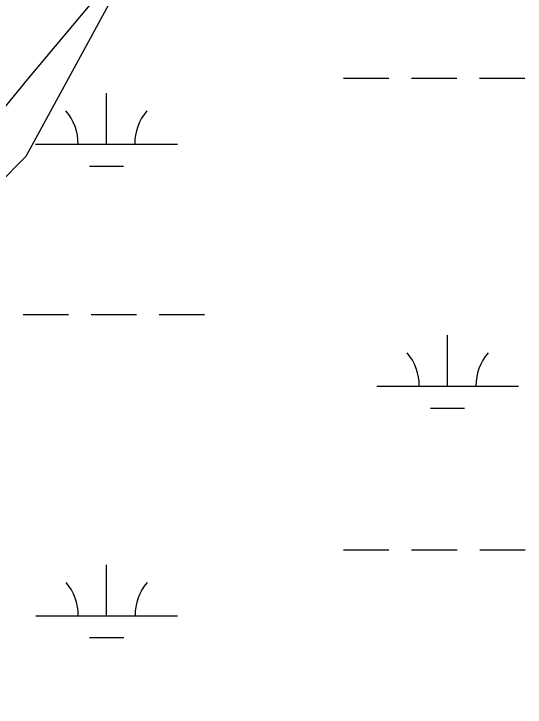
# Model space of a CAD drawing. Extents: x 3279314 to 3317160, y 734079 to 759431.
# Drawn here: x 3310474.8 to 3310835.3, y 740114.6 to 740603.7 of the extents above; entities that cross this region are included whole.
import ezdxf

# ---------------------------------------------------------------- set-up
doc = ezdxf.new("R2010")
doc.units = 0
for name, color, linetype in [('V-RIVR-EDGE', 7, 'Continuous'), ('V-TOPO-MINR', 7, 'Continuous'), ('V-WETL-SWMP', 7, 'Continuous')]:
    doc.layers.add(name, color=color, linetype=linetype)

msp = doc.modelspace()

# ---------------------------------------------------------------- linework, layer by layer
at = {"layer": 'V-RIVR-EDGE'}
msp.add_spline([(3309406.57, 739469.1), (3309406.86, 739470.24), (3309409.6, 739480.7), (3309411.94, 739488.45), (3309415.44, 739490.39), (3309418.54, 739491.15), (3309422.42, 739489.98), (3309428.24, 739491.9), (3309433.69, 739499.26), (3309438.75, 739506.62), (3309450.41, 739518.22), (3309464.03, 739536.03), (3309476.87, 739555.77), (3309496.72, 739584.42), (3309506.06, 739597.97), (3309519.68, 739614.22), (3309546.5, 739639.37), (3309559.72, 739653.68), (3309570.21, 739663.74), (3309585.37, 739678.44), (3309605.6, 739702.43), (3309641.37, 739738.41), (3309663.14, 739760.46), (3309682.19, 739779.03), (3309686.48, 739788.71), (3309693.87, 739798.78), (3309702.81, 739807.29), (3309713.69, 739818.12), (3309734.69, 739839.78), (3309757.64, 739866.48), (3309784.47, 739896.28), (3309806.26, 739925.31), (3309824.16, 739949.7), (3309828.82, 739952.79), (3309833.87, 739956.65), (3309845.54, 739971.36), (3309857.6, 739986.07), (3309865.38, 739998.46), (3309886, 740025.17), (3309891.05, 740027.48), (3309901.91, 740028.23), (3309908.12, 740032.09), (3309917.06, 740039.05), (3309926.79, 740054.54), (3309932.25, 740063.83), (3309935.77, 740075.84), (3309938.15, 740097.17), (3309938.96, 740111.13), (3309941.3, 740118.49), (3309943.25, 740123.53), (3309947.53, 740128.17), (3309951.03, 740130.87), (3309951.81, 740133.98), (3309959.98, 740142.49), (3309961.15, 740148.3), (3309962.72, 740152.95), (3309965.05, 740156.43), (3309967.78, 740162.63), (3309974.79, 740173.09), (3309975.58, 740178.51), (3309979.86, 740187.03), (3309982.99, 740198.27), (3309983.8, 740212.23), (3309990.43, 740225.4), (3309997.84, 740242.83), (3310002.91, 740253.68), (3310002.53, 740257.95), (3310003.33, 740265.31), (3310006.04, 740266.08), (3310008.37, 740266.08), (3310011.48, 740270.33), (3310020.05, 740286.21), (3310046.13, 740325.7), (3310059.77, 740350.88), (3310067.17, 740364.43), (3310064.86, 740370.26), (3310064.1, 740378.01), (3310064.89, 740384.99), (3310067.63, 740395.07), (3310071.92, 740404.36), (3310077.75, 740407.45), (3310083.56, 740407.05), (3310091.71, 740406.25), (3310100.25, 740410.89), (3310108.41, 740417.07), (3310115.41, 740425.59), (3310118.91, 740428.29), (3310123.17, 740429.06), (3310128.6, 740429.04), (3310138.69, 740431.35), (3310142.57, 740432.5), (3310149.96, 740439.07), (3310155.39, 740440.22), (3310158.1, 740440.22), (3310163.14, 740440.2), (3310171.68, 740440.18), (3310184.1, 740445.58), (3310197.69, 740453.69), (3310207.02, 740461.43), (3310214.79, 740469.16), (3310221, 740471.47), (3310225.28, 740473.4), (3310231.12, 740483.47), (3310240.45, 740492.37), (3310249.38, 740497.77), (3310258.69, 740499.69), (3310262.19, 740502.78), (3310266.86, 740511.3), (3310274.64, 740520.2), (3310283.2, 740529.88), (3310284.76, 740533.75), (3310284.78, 740540.73), (3310286.72, 740544.22), (3310293.72, 740549.63), (3310302.27, 740557.36), (3310312.77, 740569.36), (3310318.22, 740579.43), (3310320.57, 740589.12), (3310322.14, 740597.26), (3310326.04, 740604.23), (3310334.6, 740615.07), (3310347.44, 740633.26), (3310363.77, 740648.73), (3310366.88, 740654.54), (3310368.46, 740664.62), (3310368.48, 740672.77), (3310370.04, 740676.64), (3310379.76, 740687.09), (3310387.54, 740696.76), (3310394.93, 740706.83), (3310396.5, 740713.03), (3310398.84, 740719.62), (3310401.96, 740724.26), (3310405.85, 740728.52), (3310409.74, 740736.26), (3310412.88, 740750.99), (3310413.3, 740761.07), (3310417.21, 740774.25), (3310421.5, 740785.87), (3310418.81, 740794.41), (3310418.05, 740800.23), (3310418.83, 740804.5), (3310424.28, 740811.85), (3310428.56, 740819.21), (3310430.52, 740825.41), (3310428.59, 740831.23), (3310427.44, 740836.27), (3310427.83, 740837.44), (3310433.27, 740839.36), (3310439.09, 740842.45), (3310443.37, 740846.7), (3310443.38, 740851.36), (3310441.46, 740858.34), (3310441.47, 740863), (3310444.2, 740869.2), (3310451.2, 740876.16), (3310463.25, 740888.54), (3310473.36, 740900.54), (3310478.43, 740910.22), (3310484.27, 740921.06), (3310487, 740926.48), (3310491.27, 740930.35), (3310495.94, 740934.99), (3310496.34, 740938.1), (3310497.9, 740943.91), (3310501.79, 740948.55), (3310508.01, 740955.13), (3310516.57, 740967.91), (3310525.14, 740982.23), (3310533.32, 740995.01), (3310538.01, 741009.35), (3310543.08, 741023.68), (3310547.76, 741031.82), (3310553.99, 741042.27), (3310555.56, 741051.58), (3310558.31, 741064.75), (3310560.26, 741067.85), (3310564.92, 741070.17), (3310568.02, 741072.49), (3310568.03, 741076.75), (3310566.87, 741078.31), (3310564.55, 741079.86), (3310564.17, 741081.8), (3310567.3, 741092.65), (3310574.31, 741104.27), (3310580.92, 741111.23), (3310588.7, 741123.24), (3310593.37, 741129.04), (3310595.72, 741136.79), (3310601.17, 741145.7), (3310601.18, 741151.52), (3310604.68, 741155.38), (3310613.62, 741163.51), (3310615.97, 741173.97), (3310617.54, 741180.95), (3310627.27, 741194.5), (3310627.29, 741200.31), (3310629.23, 741204.19), (3310633.12, 741206.5), (3310639.34, 741213.08), (3310643.62, 741219.66), (3310646.36, 741227.8), (3310646.76, 741234), (3310654.16, 741246.4), (3310668.97, 741277.38), (3310677.93, 741294.81), (3310684.55, 741304.49), (3310688.05, 741309.14), (3310690, 741313.01), (3310694.7, 741331.61), (3310699.77, 741344.79), (3310707.55, 741354.46), (3310720.39, 741368.78), (3310732.06, 741385.81), (3310733.63, 741393.95), (3310733.27, 741402.1), (3310734.83, 741406.75), (3310740.27, 741412.16), (3310743, 741417.2), (3310747.15, 741422.06)], degree=3, dxfattribs=at)
at = {"layer": 'V-TOPO-MINR'}
msp.add_lwpolyline([(3310181.29, 740169.15), (3310254.88, 740268.04), (3310329.77, 740365.92), (3310406.61, 740462.27), (3310484.75, 740557.61), (3310618.93, 740717.98), (3310631.42, 740731.88), (3310644.52, 740745.13), (3310658.52, 740757.42), (3310673.13, 740769.07), (3310673.47, 740769.21)], dxfattribs=at)
at = {"layer": 'V-WETL-SWMP'}
for p, q in [((3310639.38, 740789.52), (3310483.25, 740503.07)), ((3310639.38, 740789.52), (3310483.25, 740503.07)), ((3310707.13, 740558.28), (3310739.13, 740558.3)), ((3310755.13, 740558.3), (3310787.13, 740558.32)), ((3310803.13, 740558.33), (3310835.13, 740558.35)), ((3310540.09, 740511.77), (3310540.08, 740547.77)), ((3310490.09, 740511.74), (3310590.09, 740511.79)), ((3310483.25, 740503.07), (3310236.04, 740255.68)), ((3310483.25, 740503.07), (3310236.04, 740255.68)), ((3310528.1, 740496.33), (3310552.1, 740496.34)), ((3310481.31, 740391.66), (3310513.31, 740391.68)), ((3310529.31, 740391.69), (3310561.31, 740391.71)), ((3310577.31, 740391.71), (3310609.31, 740391.73)), ((3310780.65, 740341.07), (3310780.63, 740377.07)), ((3310730.65, 740341.05), (3310830.65, 740341.1)), ((3310768.66, 740325.64), (3310792.66, 740325.65)), ((3310707.3, 740225.61), (3310739.3, 740225.62)), ((3310755.3, 740225.63), (3310787.3, 740225.65)), ((3310803.3, 740225.65), (3310835.3, 740225.67)), ((3310540.26, 740179.09), (3310540.25, 740215.09)), ((3310490.26, 740179.07), (3310590.26, 740179.12)), ((3310528.27, 740163.65), (3310552.27, 740163.67))]:
    msp.add_line(p, q, dxfattribs=at)
for centre, start, end in [((3310484.85, 740512.21), 359.2573, 40.801), ((3310595.34, 740512.27), 139.2573, 180.801), ((3310725.41, 740341.52), 359.2573, 40.801), ((3310835.9, 740341.58), 139.2573, 180.801), ((3310485.02, 740179.54), 359.2573, 40.801), ((3310595.51, 740179.59), 139.2573, 180.801)]:
    msp.add_arc(centre, 35.25, start, end, dxfattribs=at)

doc.saveas('drawing.dxf')
